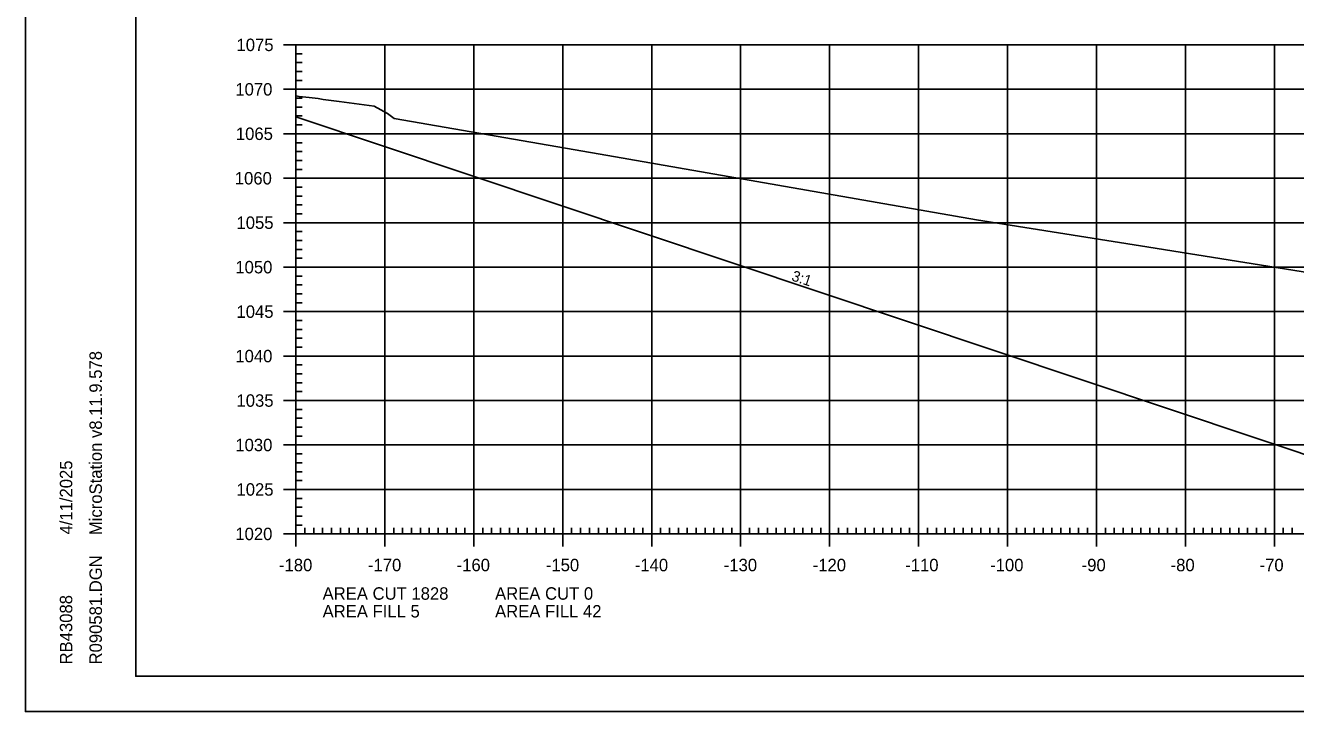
# Model space of a CAD drawing. Extents: x 1322838 to 1324533, y 339903 to 351025.
# Drawn here: x 1323533.3 to 1323676.1, y 346468.6 to 346545.8 of the extents above; entities that cross this region are included whole.
import ezdxf

# ---------------------------------------------------------------- set-up
doc = ezdxf.new("R2010")
doc.units = 0
for name, color, linetype in [('R_Axis', 7, 'Continuous'), ('R_Axis Annot', 7, 'Continuous'), ('R_Border', 7, 'Continuous'), ('R_Exist Surface', 7, 'Continuous'), ('R_Fin Surface', 7, 'Continuous'), ('R_Fin Surface Annot', 7, 'Continuous'), ('R_Grid', 7, 'Continuous'), ('R_No Plot', 7, 'Continuous')]:
    doc.layers.add(name, color=color, linetype=linetype)

msp = doc.modelspace()

# ---------------------------------------------------------------- linework, layer by layer
at = {"layer": 'R_Axis'}
for p, q in [((1323562.32, 346543.63), (1323565.12, 346543.63)), ((1323563.72, 346488.63), (1323563.72, 346543.63)), ((1323563.72, 346542.63), (1323564.42, 346542.63)), ((1323563.72, 346541.63), (1323564.42, 346541.63)), ((1323563.72, 346540.63), (1323564.42, 346540.63)), ((1323563.72, 346539.63), (1323564.42, 346539.63)), ((1323562.32, 346538.63), (1323565.12, 346538.63)), ((1323563.72, 346537.63), (1323564.42, 346537.63)), ((1323563.72, 346536.63), (1323564.42, 346536.63)), ((1323563.72, 346535.63), (1323564.42, 346535.63)), ((1323563.72, 346534.63), (1323564.42, 346534.63)), ((1323562.32, 346533.63), (1323565.12, 346533.63)), ((1323563.72, 346532.63), (1323564.42, 346532.63)), ((1323563.72, 346531.63), (1323564.42, 346531.63)), ((1323563.72, 346530.63), (1323564.42, 346530.63)), ((1323563.72, 346529.63), (1323564.42, 346529.63)), ((1323562.32, 346528.63), (1323565.12, 346528.63)), ((1323563.72, 346527.63), (1323564.42, 346527.63)), ((1323563.72, 346526.63), (1323564.42, 346526.63)), ((1323563.72, 346525.63), (1323564.42, 346525.63)), ((1323563.72, 346524.63), (1323564.42, 346524.63)), ((1323562.32, 346523.63), (1323565.12, 346523.63)), ((1323563.72, 346522.63), (1323564.42, 346522.63)), ((1323563.72, 346521.63), (1323564.42, 346521.63)), ((1323563.72, 346520.63), (1323564.42, 346520.63)), ((1323563.72, 346519.63), (1323564.42, 346519.63)), ((1323562.32, 346518.63), (1323565.12, 346518.63)), ((1323563.72, 346517.63), (1323564.42, 346517.63)), ((1323563.72, 346516.63), (1323564.42, 346516.63)), ((1323563.72, 346515.63), (1323564.42, 346515.63)), ((1323563.72, 346514.63), (1323564.42, 346514.63)), ((1323562.32, 346513.63), (1323565.12, 346513.63)), ((1323563.72, 346512.63), (1323564.42, 346512.63)), ((1323563.72, 346511.63), (1323564.42, 346511.63)), ((1323563.72, 346510.63), (1323564.42, 346510.63)), ((1323563.72, 346509.63), (1323564.42, 346509.63)), ((1323562.32, 346508.63), (1323565.12, 346508.63)), ((1323563.72, 346507.63), (1323564.42, 346507.63)), ((1323563.72, 346506.63), (1323564.42, 346506.63)), ((1323563.72, 346505.63), (1323564.42, 346505.63)), ((1323563.72, 346504.63), (1323564.42, 346504.63)), ((1323562.32, 346503.63), (1323565.12, 346503.63)), ((1323563.72, 346502.63), (1323564.42, 346502.63)), ((1323563.72, 346501.63), (1323564.42, 346501.63)), ((1323563.72, 346500.63), (1323564.42, 346500.63)), ((1323563.72, 346499.63), (1323564.42, 346499.63)), ((1323562.32, 346498.63), (1323565.12, 346498.63)), ((1323563.72, 346497.63), (1323564.42, 346497.63)), ((1323563.72, 346496.63), (1323564.42, 346496.63)), ((1323563.72, 346495.63), (1323564.42, 346495.63)), ((1323563.72, 346494.63), (1323564.42, 346494.63)), ((1323562.32, 346493.63), (1323565.12, 346493.63)), ((1323563.72, 346492.63), (1323564.42, 346492.63)), ((1323563.72, 346491.63), (1323564.42, 346491.63)), ((1323563.72, 346490.63), (1323564.42, 346490.63)), ((1323563.72, 346487.23), (1323563.72, 346490.03)), ((1323563.72, 346489.63), (1323564.42, 346489.63)), ((1323564.72, 346488.63), (1323564.72, 346489.33)), ((1323565.72, 346488.63), (1323565.72, 346489.33)), ((1323566.72, 346488.63), (1323566.72, 346489.33)), ((1323567.72, 346488.63), (1323567.72, 346489.33)), ((1323568.72, 346488.63), (1323568.72, 346489.33)), ((1323569.72, 346488.63), (1323569.72, 346489.33)), ((1323570.72, 346488.63), (1323570.72, 346489.33)), ((1323571.72, 346488.63), (1323571.72, 346489.33)), ((1323572.72, 346488.63), (1323572.72, 346489.33)), ((1323573.72, 346487.23), (1323573.72, 346490.03)), ((1323574.72, 346488.63), (1323574.72, 346489.33)), ((1323575.72, 346488.63), (1323575.72, 346489.33)), ((1323576.72, 346488.63), (1323576.72, 346489.33)), ((1323577.72, 346488.63), (1323577.72, 346489.33)), ((1323578.72, 346488.63), (1323578.72, 346489.33)), ((1323579.72, 346488.63), (1323579.72, 346489.33)), ((1323580.72, 346488.63), (1323580.72, 346489.33)), ((1323581.72, 346488.63), (1323581.72, 346489.33)), ((1323582.72, 346488.63), (1323582.72, 346489.33)), ((1323583.72, 346487.23), (1323583.72, 346490.03)), ((1323584.72, 346488.63), (1323584.72, 346489.33)), ((1323585.72, 346488.63), (1323585.72, 346489.33)), ((1323586.72, 346488.63), (1323586.72, 346489.33)), ((1323587.72, 346488.63), (1323587.72, 346489.33)), ((1323588.72, 346488.63), (1323588.72, 346489.33)), ((1323589.72, 346488.63), (1323589.72, 346489.33)), ((1323590.72, 346488.63), (1323590.72, 346489.33)), ((1323591.72, 346488.63), (1323591.72, 346489.33)), ((1323592.72, 346488.63), (1323592.72, 346489.33)), ((1323593.72, 346487.23), (1323593.72, 346490.03)), ((1323594.72, 346488.63), (1323594.72, 346489.33)), ((1323595.72, 346488.63), (1323595.72, 346489.33)), ((1323596.72, 346488.63), (1323596.72, 346489.33)), ((1323597.72, 346488.63), (1323597.72, 346489.33)), ((1323598.72, 346488.63), (1323598.72, 346489.33)), ((1323599.72, 346488.63), (1323599.72, 346489.33)), ((1323600.72, 346488.63), (1323600.72, 346489.33)), ((1323601.72, 346488.63), (1323601.72, 346489.33)), ((1323602.72, 346488.63), (1323602.72, 346489.33)), ((1323603.72, 346487.23), (1323603.72, 346490.03)), ((1323604.72, 346488.63), (1323604.72, 346489.33)), ((1323605.72, 346488.63), (1323605.72, 346489.33)), ((1323606.72, 346488.63), (1323606.72, 346489.33)), ((1323607.72, 346488.63), (1323607.72, 346489.33)), ((1323608.72, 346488.63), (1323608.72, 346489.33)), ((1323609.72, 346488.63), (1323609.72, 346489.33)), ((1323610.72, 346488.63), (1323610.72, 346489.33)), ((1323611.72, 346488.63), (1323611.72, 346489.33)), ((1323612.72, 346488.63), (1323612.72, 346489.33)), ((1323613.72, 346487.23), (1323613.72, 346490.03)), ((1323614.72, 346488.63), (1323614.72, 346489.33)), ((1323615.72, 346488.63), (1323615.72, 346489.33)), ((1323616.72, 346488.63), (1323616.72, 346489.33)), ((1323617.72, 346488.63), (1323617.72, 346489.33)), ((1323618.72, 346488.63), (1323618.72, 346489.33)), ((1323619.72, 346488.63), (1323619.72, 346489.33)), ((1323620.72, 346488.63), (1323620.72, 346489.33)), ((1323621.72, 346488.63), (1323621.72, 346489.33)), ((1323622.72, 346488.63), (1323622.72, 346489.33)), ((1323623.72, 346487.23), (1323623.72, 346490.03)), ((1323624.72, 346488.63), (1323624.72, 346489.33)), ((1323625.72, 346488.63), (1323625.72, 346489.33)), ((1323626.72, 346488.63), (1323626.72, 346489.33)), ((1323627.72, 346488.63), (1323627.72, 346489.33)), ((1323628.72, 346488.63), (1323628.72, 346489.33)), ((1323629.72, 346488.63), (1323629.72, 346489.33)), ((1323630.72, 346488.63), (1323630.72, 346489.33)), ((1323631.72, 346488.63), (1323631.72, 346489.33)), ((1323632.72, 346488.63), (1323632.72, 346489.33)), ((1323633.72, 346487.23), (1323633.72, 346490.03)), ((1323634.72, 346488.63), (1323634.72, 346489.33)), ((1323635.72, 346488.63), (1323635.72, 346489.33)), ((1323636.72, 346488.63), (1323636.72, 346489.33)), ((1323637.72, 346488.63), (1323637.72, 346489.33)), ((1323638.72, 346488.63), (1323638.72, 346489.33)), ((1323639.72, 346488.63), (1323639.72, 346489.33)), ((1323640.72, 346488.63), (1323640.72, 346489.33)), ((1323641.72, 346488.63), (1323641.72, 346489.33)), ((1323642.72, 346488.63), (1323642.72, 346489.33)), ((1323643.72, 346487.23), (1323643.72, 346490.03)), ((1323644.72, 346488.63), (1323644.72, 346489.33)), ((1323645.72, 346488.63), (1323645.72, 346489.33)), ((1323646.72, 346488.63), (1323646.72, 346489.33)), ((1323647.72, 346488.63), (1323647.72, 346489.33)), ((1323648.72, 346488.63), (1323648.72, 346489.33)), ((1323649.72, 346488.63), (1323649.72, 346489.33)), ((1323650.72, 346488.63), (1323650.72, 346489.33)), ((1323651.72, 346488.63), (1323651.72, 346489.33)), ((1323652.72, 346488.63), (1323652.72, 346489.33)), ((1323653.72, 346487.23), (1323653.72, 346490.03)), ((1323654.72, 346488.63), (1323654.72, 346489.33)), ((1323655.72, 346488.63), (1323655.72, 346489.33)), ((1323656.72, 346488.63), (1323656.72, 346489.33)), ((1323657.72, 346488.63), (1323657.72, 346489.33)), ((1323658.72, 346488.63), (1323658.72, 346489.33)), ((1323659.72, 346488.63), (1323659.72, 346489.33)), ((1323660.72, 346488.63), (1323660.72, 346489.33)), ((1323661.72, 346488.63), (1323661.72, 346489.33)), ((1323662.72, 346488.63), (1323662.72, 346489.33)), ((1323663.72, 346487.23), (1323663.72, 346490.03)), ((1323664.72, 346488.63), (1323664.72, 346489.33)), ((1323665.72, 346488.63), (1323665.72, 346489.33)), ((1323666.72, 346488.63), (1323666.72, 346489.33)), ((1323667.72, 346488.63), (1323667.72, 346489.33)), ((1323668.72, 346488.63), (1323668.72, 346489.33)), ((1323669.72, 346488.63), (1323669.72, 346489.33)), ((1323670.72, 346488.63), (1323670.72, 346489.33)), ((1323671.72, 346488.63), (1323671.72, 346489.33)), ((1323672.72, 346488.63), (1323672.72, 346489.33)), ((1323673.72, 346487.23), (1323673.72, 346490.03)), ((1323674.72, 346488.63), (1323674.72, 346489.33)), ((1323675.72, 346488.63), (1323675.72, 346489.33)), ((1323562.32, 346488.63), (1323565.12, 346488.63)), ((1323563.72, 346488.63), (1323843.72, 346488.63))]:
    msp.add_line(p, q, dxfattribs=at)
at = {"layer": 'R_Border'}
for p, q in [((1323545.72, 346472.63), (1323545.72, 346678.09)), ((1323545.72, 346472.63), (1323545.72, 346472.63)), ((1323861.9, 346472.63), (1323545.72, 346472.63))]:
    msp.add_line(p, q, dxfattribs=at)
at = {"layer": 'R_Exist Surface'}
msp.add_lwpolyline([(1323563.72, 346537.88), (1323564.09, 346537.83), (1323565.21, 346537.71), (1323566.22, 346537.59), (1323566.77, 346537.5), (1323568.58, 346537.26), (1323572.52, 346536.74), (1323574, 346535.91), (1323574.76, 346535.35), (1323598.77, 346531.2), (1323640.25, 346523.95), (1323658.67, 346521.04), (1323701.15, 346514.23)], dxfattribs=at)
at = {"layer": 'R_Fin Surface'}
msp.add_lwpolyline([(1323563.72, 346535.52), (1323681.53, 346496.1)], dxfattribs=at)
at = {"layer": 'R_Grid'}
for p, q in [((1323563.72, 346543.63), (1323843.72, 346543.63)), ((1323563.72, 346488.63), (1323563.72, 346543.63)), ((1323573.72, 346488.63), (1323573.72, 346543.63)), ((1323583.72, 346488.63), (1323583.72, 346543.63)), ((1323593.72, 346488.63), (1323593.72, 346543.63)), ((1323603.72, 346488.63), (1323603.72, 346543.63)), ((1323613.72, 346488.63), (1323613.72, 346543.63)), ((1323623.72, 346488.63), (1323623.72, 346543.63)), ((1323633.72, 346488.63), (1323633.72, 346543.63)), ((1323643.72, 346488.63), (1323643.72, 346543.63)), ((1323653.72, 346488.63), (1323653.72, 346543.63)), ((1323663.72, 346488.63), (1323663.72, 346543.63)), ((1323673.72, 346488.63), (1323673.72, 346543.63)), ((1323563.72, 346538.63), (1323843.72, 346538.63)), ((1323563.72, 346533.63), (1323843.72, 346533.63)), ((1323563.72, 346528.63), (1323843.72, 346528.63)), ((1323563.72, 346523.63), (1323843.72, 346523.63)), ((1323563.72, 346518.63), (1323843.72, 346518.63)), ((1323563.72, 346513.63), (1323843.72, 346513.63)), ((1323563.72, 346508.63), (1323843.72, 346508.63)), ((1323563.72, 346503.63), (1323843.72, 346503.63)), ((1323563.72, 346498.63), (1323843.72, 346498.63)), ((1323563.72, 346493.63), (1323843.72, 346493.63)), ((1323563.72, 346488.63), (1323843.72, 346488.63))]:
    msp.add_line(p, q, dxfattribs=at)
at = {"layer": 'R_No Plot'}
msp.add_line((1323533.31, 346468.65), (1323866.65, 346468.65), dxfattribs=at)
for points in [[(1323533.31, 346681.98), (1323866.65, 346681.98), (1323866.65, 346468.65), (1323533.31, 346468.65)], [(1323779.64, 346678.09), (1323799.26, 346678.09), (1323799.26, 346668.21), (1323815.37, 346668.21), (1323838.57, 346668.21), (1323838.57, 346635.54), (1323861.77, 346635.54), (1323861.9, 346472.63), (1323545.72, 346472.63), (1323545.72, 346678.09)]]:
    msp.add_lwpolyline(points, close=True, dxfattribs=at)

# ---------------------------------------------------------------- texts
at = {"layer": 'R_Axis Annot'}
for s, p in [('1075', (1323557.04, 346542.93)), ('1070', (1323556.91, 346537.93)), ('1065', (1323556.97, 346532.93)), ('1060', (1323556.85, 346527.93)), ('1055', (1323557.04, 346522.93)), ('1050', (1323556.91, 346517.93)), ('1045', (1323557.04, 346512.93)), ('1040', (1323556.91, 346507.93)), ('1035', (1323557.04, 346502.93)), ('1030', (1323556.91, 346497.93)), ('1025', (1323557.04, 346492.93)), ('1020', (1323556.91, 346487.93)), ('-180', (1323561.82, 346484.43)), ('-170', (1323571.82, 346484.43)), ('-160', (1323581.79, 346484.43)), ('-150', (1323591.82, 346484.43)), ('-140', (1323601.82, 346484.43)), ('-130', (1323611.82, 346484.43)), ('-120', (1323621.82, 346484.43)), ('-110', (1323632.22, 346484.43)), ('-100', (1323641.77, 346484.43)), ('-90', (1323652.06, 346484.43)), ('-80', (1323662.06, 346484.43)), ('-70', (1323672.06, 346484.43)), ('AREA CUT 1828', (1323566.72, 346481.23)), ('AREA CUT 0', (1323586.11, 346481.23)), ('AREA FILL 5', (1323566.72, 346479.23)), ('AREA FILL 42', (1323586.11, 346479.23))]:
    msp.add_text(s, height=1.4, dxfattribs=at).set_placement(p)
at = {"layer": 'R_Border'}
for s, p in [('MicroStation v8.11.9.578', (1323541.91, 346488.49)), ('4/11/2025', (1323538.58, 346488.56)), ('R090581.DGN', (1323541.91, 346473.95)), ('RB43088', (1323538.58, 346473.95))]:
    msp.add_text(s, height=1.4, rotation=90, dxfattribs=at).set_placement(p)
at = {"layer": 'R_Fin Surface Annot'}
msp.add_text('3:1', height=1.2, rotation=341.565, dxfattribs=at).set_placement((1323619.36, 346517.16))

doc.saveas('drawing.dxf')
